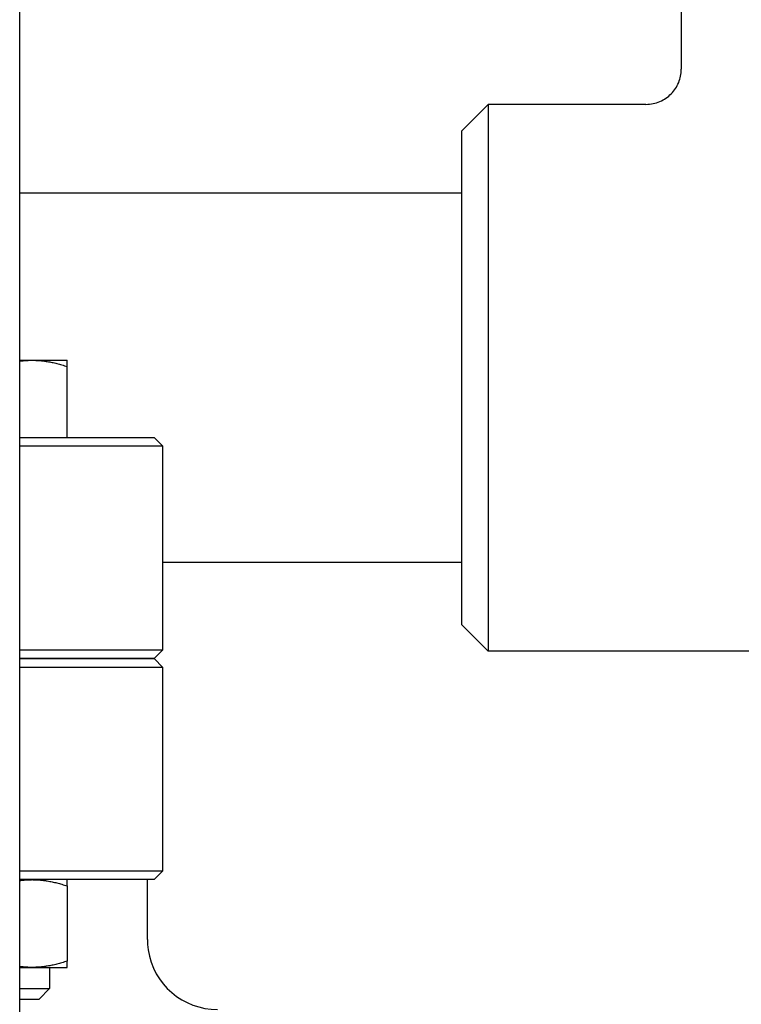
# Model space of a CAD drawing. Header units: inches. Extents: x 18 to 846, y -44 to 561.
# Tile 531 of 637: x 758.24 to 760.81, y 220.41 to 223.92. Entities that reach past the tile are written whole.
import ezdxf

# ---------------------------------------------------------------- set-up
doc = ezdxf.new("R2010")
doc.units = ezdxf.units.IN
doc.header["$LTSCALE"] = 24
doc.header["$MEASUREMENT"] = 0
doc.layers.add('Visible (ANSI)', color=7, linetype='Continuous', lineweight=30)

msp = doc.modelspace()

# ---------------------------------------------------------------- linework, layer by layer
at = {"layer": 'Visible (ANSI)'}
for p, q in [((758.2367, 212.4565), (758.2367, 228.2065)), ((760.59243, 224.519), (760.59243, 223.74263)), ((759.81118, 223.524), (759.90493, 223.61775)), ((759.90493, 223.61775), (759.90493, 221.67025)), ((760.46633, 223.61775), (759.90493, 223.61775)), ((759.81118, 221.764), (759.81118, 223.524)), ((759.81118, 223.3015), (758.2367, 223.3015)), ((758.2367, 222.7064), (758.28063, 222.7064)), ((758.28063, 222.7064), (758.40563, 222.7064)), ((758.40563, 222.4314), (758.40563, 222.68407)), ((758.2367, 222.4314), (758.65185, 222.4314)), ((758.65185, 222.4314), (758.71493, 222.4314)), ((758.71493, 222.4314), (758.74618, 222.40015)), ((758.68297, 222.40015), (758.2367, 222.40015)), ((758.74618, 222.40015), (758.68297, 222.40015)), ((758.74618, 221.67525), (758.74618, 222.40015)), ((759.81118, 221.9865), (758.74618, 221.9865)), ((759.81118, 221.764), (759.90493, 221.67025)), ((758.2367, 221.67525), (758.68297, 221.67525)), ((758.68297, 221.67525), (758.74618, 221.67525)), ((758.71493, 221.644), (758.74618, 221.67525)), ((761.42102, 221.67025), (759.90493, 221.67025)), ((758.2367, 221.644), (758.65185, 221.644)), ((758.65185, 221.644), (758.2367, 221.644)), ((758.65185, 221.644), (758.71493, 221.644)), ((758.71493, 221.644), (758.65185, 221.644)), ((758.71493, 221.644), (758.74618, 221.61275)), ((758.68297, 221.61275), (758.2367, 221.61275)), ((758.74618, 221.61275), (758.68297, 221.61275)), ((758.74618, 220.88785), (758.74618, 221.61275)), ((758.2367, 220.88785), (758.68297, 220.88785)), ((758.68297, 220.88785), (758.74618, 220.88785)), ((758.71493, 220.8566), (758.74618, 220.88785)), ((758.65185, 220.8566), (758.2367, 220.8566)), ((758.71493, 220.8566), (758.65185, 220.8566)), ((758.69118, 220.644), (758.69118, 220.8566)), ((758.40563, 220.83427), (758.40563, 220.56643)), ((758.2367, 220.5441), (758.28063, 220.5441)), ((758.28063, 220.5441), (758.40563, 220.5441)), ((758.34313, 220.5441), (758.34313, 220.46865)), ((758.2367, 220.46865), (758.34313, 220.46865)), ((758.30588, 220.4314), (758.34313, 220.46865)), ((758.2367, 220.4314), (758.30588, 220.4314))]:
    msp.add_line(p, q, dxfattribs=at)
msp.add_arc((758.94118, 220.644), 0.25, 188.60411, 270, dxfattribs=at)
msp.add_open_spline([(760.46633, 223.61775), (760.46644, 223.61775), (760.46654, 223.61775), (760.4752, 223.61777), (760.48372, 223.61865), (760.50046, 223.62211), (760.50862, 223.62467), (760.5315, 223.63448), (760.54515, 223.64377), (760.56799, 223.66696), (760.57701, 223.68059), (760.58928, 223.71051), (760.59243, 223.72649), (760.59243, 223.74263)], degree=3, knots=[-0.00080906, -0.00080906, -0.00080906, -0.00080906, 0, 0, 0.06513682, 0.06513682, 0.13017613, 0.13017613, 0.25481643, 0.25481643, 0.37825086, 0.37825086, 0.50129539, 0.50129539, 0.50129539, 0.50129539], dxfattribs=at)
for points, weights in [([(758.2367, 222.70346), (758.25889, 222.7064), (758.28063, 222.7064)], [1.02133240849, 1.01574585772, 1]), ([(758.28063, 222.7064), (758.33865, 222.7064), (758.40563, 222.68407)], [1, 1.04314139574, 1.01001874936]), ([(758.40563, 222.68407), (758.40563, 222.7064), (758.40563, 222.7064)], [1.01001874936, 1.04314139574, 1]), ([(758.2367, 220.85366), (758.25889, 220.8566), (758.28063, 220.8566)], [1.02133240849, 1.01574585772, 1]), ([(758.28063, 220.8566), (758.33865, 220.8566), (758.40563, 220.83427)], [1, 1.04314139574, 1.01001874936]), ([(758.40563, 220.83427), (758.40563, 220.8566), (758.40563, 220.8566)], [1.01001874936, 1.04314139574, 1]), ([(758.40563, 220.56643), (758.33865, 220.5441), (758.28063, 220.5441)], [1.01001874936, 1.04314139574, 1]), ([(758.40563, 220.5441), (758.40563, 220.5441), (758.40563, 220.56643)], [1, 1.04314139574, 1.01001874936]), ([(758.28063, 220.5441), (758.25889, 220.5441), (758.2367, 220.54704)], [1, 1.01574585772, 1.02133240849])]:
    msp.add_rational_spline(points, weights, degree=2, dxfattribs=at)
msp.add_open_spline([(758.69118, 220.644), (758.69122, 220.6315), (758.69221, 220.6189), (758.694, 220.6066)], degree=3, dxfattribs=at)

doc.saveas('drawing.dxf')
